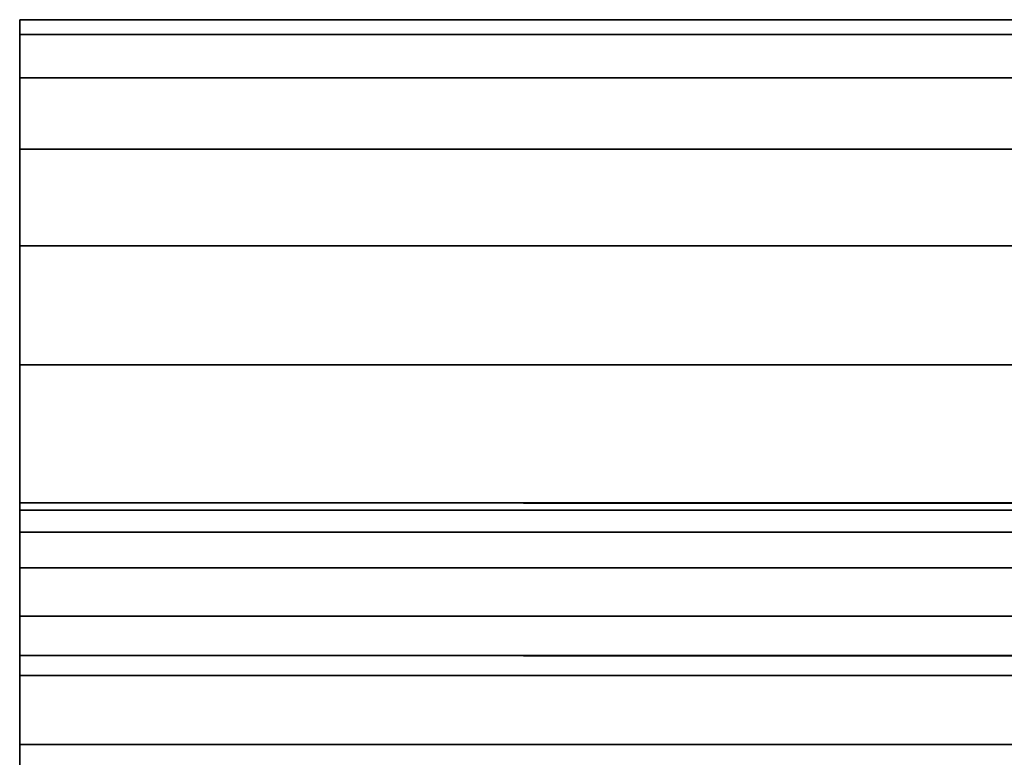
# Model space of a CAD drawing. Extents: x 0.4 to 80.4, y 0.1 to 20.1.
# Tile 278 of 656: x 0.395 to 0.599, y 19.914 to 20.067. Entities that reach past the tile are written whole.
import ezdxf

# ---------------------------------------------------------------- set-up
doc = ezdxf.new("R2010")
doc.units = 0
doc.header["$LTSCALE"] = 2.54
doc.layers.get('0').update_dxf_attribs({"color": 13, "linetype": 'CONTINUOUS'})

# ---------------------------------------------------------------- blocks, each defined once
blk = doc.blocks.new('P__KA_KUCHENNA_MOLISA_STL')
at = {"color": 0}
for p, q in [((0.395, 20.06407, 89.33473), (0.395, 20.06711, 89.3)), ((0.395, 20.06711, 89.3), (0.395, 19.96711, 89.3)), ((80.395, 20.06711, 89.3), (0.395, 20.06407, 89.33473)), ((80.395, 20.06711, 89.3), (0.395, 20.06407, 89.33473)), ((80.395, 20.06711, 89.3), (0.395, 20.06711, 89.3)), ((0.395, 20.06407, 89.33473), (0.395, 20.06711, 89.3)), ((0.395, 20.06711, 89.3), (0.395, 20.06711, 70.5)), ((0.395, 20.06711, 70.5), (0.395, 19.96711, 89.3)), ((0.395, 20.06711, 89.3), (0.395, 19.96711, 89.3)), ((0.395, 20.06711, 70.5), (0.395, 19.96711, 89.3)), ((0.395, 20.06711, 70.5), (0.395, 19.96711, 70.5)), ((80.395, 20.06711, 70.5), (0.395, 20.06711, 89.3)), ((80.395, 20.06711, 89.3), (0.395, 20.06711, 89.3)), ((80.395, 20.06711, 70.5), (0.395, 20.06711, 89.3)), ((80.395, 20.06711, 70.5), (0.395, 20.06711, 70.5)), ((0.395, 20.06711, 89.3), (0.395, 20.06711, 70.5)), ((0.395, 20.06711, 70.5), (0.395, 19.96711, 70.5)), ((0.395, 20.06711, 70.5), (0.395, 19.96559, 70.48264)), ((0.395, 20.06711, 70.5), (0.395, 19.96559, 70.48264)), ((0.395, 20.06711, 70.5), (0.395, 20.06407, 70.46527)), ((80.395, 20.06711, 70.5), (0.395, 20.06711, 70.5)), ((80.395, 20.06407, 70.46527), (0.395, 20.06711, 70.5)), ((80.395, 20.06407, 70.46527), (0.395, 20.06711, 70.5)), ((0.395, 20.06711, 70.5), (0.395, 20.06407, 70.46527)), ((0.395, 20.05505, 89.3684), (0.395, 20.06407, 89.33473)), ((0.395, 20.06407, 89.33473), (0.395, 19.96559, 89.31736)), ((0.395, 20.06407, 89.33473), (0.395, 19.96559, 89.31736)), ((0.395, 20.06407, 89.33473), (0.395, 19.96711, 89.3)), ((0.395, 20.06407, 89.33473), (0.395, 19.96711, 89.3)), ((80.395, 20.06407, 89.33473), (0.395, 20.05505, 89.3684)), ((80.395, 20.06407, 89.33473), (0.395, 20.05505, 89.3684)), ((80.395, 20.06407, 89.33473), (0.395, 20.06407, 89.33473)), ((0.395, 20.05505, 89.3684), (0.395, 20.06407, 89.33473)), ((80.395, 20.06407, 89.33473), (0.395, 20.06407, 89.33473)), ((0.395, 20.06407, 70.46527), (0.395, 19.96559, 70.48264)), ((0.395, 20.06407, 70.46527), (0.395, 19.96559, 70.48264)), ((0.395, 20.06407, 70.46527), (0.395, 19.96108, 70.4658)), ((0.395, 20.06407, 70.46527), (0.395, 19.96108, 70.4658)), ((0.395, 20.06407, 70.46527), (0.395, 20.05505, 70.4316)), ((80.395, 20.06407, 70.46527), (0.395, 20.06407, 70.46527)), ((80.395, 20.06407, 70.46527), (0.395, 20.06407, 70.46527)), ((80.395, 20.05505, 70.4316), (0.395, 20.06407, 70.46527)), ((80.395, 20.05505, 70.4316), (0.395, 20.06407, 70.46527)), ((0.395, 20.06407, 70.46527), (0.395, 20.05505, 70.4316)), ((0.395, 20.04032, 89.4), (0.395, 20.05505, 89.3684)), ((0.395, 20.05505, 89.3684), (0.395, 19.96108, 89.3342)), ((0.395, 20.05505, 89.3684), (0.395, 19.96108, 89.3342)), ((0.395, 20.05505, 89.3684), (0.395, 19.96559, 89.31736)), ((0.395, 20.05505, 89.3684), (0.395, 19.96559, 89.31736)), ((80.395, 20.05505, 89.3684), (0.395, 20.04032, 89.4)), ((80.395, 20.05505, 89.3684), (0.395, 20.04032, 89.4)), ((80.395, 20.05505, 89.3684), (0.395, 20.05505, 89.3684)), ((0.395, 20.04032, 89.4), (0.395, 20.05505, 89.3684)), ((80.395, 20.05505, 89.3684), (0.395, 20.05505, 89.3684)), ((0.395, 20.05505, 70.4316), (0.395, 19.96108, 70.4658)), ((0.395, 20.05505, 70.4316), (0.395, 19.96108, 70.4658)), ((0.395, 20.05505, 70.4316), (0.395, 19.95371, 70.45)), ((0.395, 20.05505, 70.4316), (0.395, 19.95371, 70.45)), ((0.395, 20.05505, 70.4316), (0.395, 20.04032, 70.4)), ((80.395, 20.05505, 70.4316), (0.395, 20.05505, 70.4316)), ((80.395, 20.05505, 70.4316), (0.395, 20.05505, 70.4316)), ((80.395, 20.04032, 70.4), (0.395, 20.05505, 70.4316)), ((80.395, 20.04032, 70.4), (0.395, 20.05505, 70.4316)), ((0.395, 20.05505, 70.4316), (0.395, 20.04032, 70.4)), ((0.395, 20.02032, 89.42856), (0.395, 20.04032, 89.4)), ((0.395, 20.04032, 89.4), (0.395, 19.95371, 89.35)), ((0.395, 20.04032, 89.4), (0.395, 19.95371, 89.35)), ((0.395, 20.04032, 89.4), (0.395, 19.96108, 89.3342)), ((0.395, 20.04032, 89.4), (0.395, 19.96108, 89.3342)), ((80.395, 20.04032, 89.4), (0.395, 20.02032, 89.42856)), ((80.395, 20.04032, 89.4), (0.395, 20.02032, 89.42856)), ((80.395, 20.04032, 89.4), (0.395, 20.04032, 89.4)), ((0.395, 20.02032, 89.42856), (0.395, 20.04032, 89.4)), ((80.395, 20.04032, 89.4), (0.395, 20.04032, 89.4)), ((0.395, 20.04032, 70.4), (0.395, 19.95371, 70.45)), ((0.395, 20.04032, 70.4), (0.395, 19.95371, 70.45)), ((0.395, 20.04032, 70.4), (0.395, 19.94371, 70.43572)), ((0.395, 20.04032, 70.4), (0.395, 19.94371, 70.43572)), ((0.395, 20.04032, 70.4), (0.395, 20.02032, 70.37144)), ((80.395, 20.04032, 70.4), (0.395, 20.04032, 70.4)), ((80.395, 20.04032, 70.4), (0.395, 20.04032, 70.4)), ((80.395, 20.02032, 70.37144), (0.395, 20.04032, 70.4)), ((80.395, 20.02032, 70.37144), (0.395, 20.04032, 70.4)), ((0.395, 20.04032, 70.4), (0.395, 20.02032, 70.37144)), ((0.395, 19.99567, 89.45321), (0.395, 20.02032, 89.42856)), ((0.395, 20.02032, 89.42856), (0.395, 19.94371, 89.36428)), ((0.395, 20.02032, 89.42856), (0.395, 19.94371, 89.36428)), ((0.395, 20.02032, 89.42856), (0.395, 19.95371, 89.35)), ((0.395, 20.02032, 89.42856), (0.395, 19.95371, 89.35)), ((80.395, 20.02032, 89.42856), (0.395, 19.99567, 89.45321)), ((80.395, 20.02032, 89.42856), (0.395, 19.99567, 89.45321)), ((80.395, 20.02032, 89.42856), (0.395, 20.02032, 89.42856)), ((0.395, 19.99567, 89.45321), (0.395, 20.02032, 89.42856)), ((80.395, 20.02032, 89.42856), (0.395, 20.02032, 89.42856)), ((0.395, 20.02032, 70.37144), (0.395, 19.94371, 70.43572)), ((0.395, 20.02032, 70.37144), (0.395, 19.94371, 70.43572)), ((0.395, 20.02032, 70.37144), (0.395, 19.93139, 70.42339)), ((0.395, 20.02032, 70.37144), (0.395, 19.93139, 70.42339)), ((0.395, 20.02032, 70.37144), (0.395, 19.99567, 70.34679)), ((80.395, 20.02032, 70.37144), (0.395, 20.02032, 70.37144)), ((80.395, 20.02032, 70.37144), (0.395, 20.02032, 70.37144)), ((80.395, 19.99567, 70.34679), (0.395, 20.02032, 70.37144)), ((80.395, 19.99567, 70.34679), (0.395, 20.02032, 70.37144)), ((0.395, 20.02032, 70.37144), (0.395, 19.99567, 70.34679)), ((0.395, 19.96711, 89.47321), (0.395, 19.99567, 89.45321)), ((0.395, 19.99567, 89.45321), (0.395, 19.93139, 89.37661)), ((0.395, 19.99567, 89.45321), (0.395, 19.93139, 89.37661)), ((0.395, 19.99567, 89.45321), (0.395, 19.94371, 89.36428)), ((0.395, 19.99567, 89.45321), (0.395, 19.94371, 89.36428)), ((80.395, 19.99567, 89.45321), (0.395, 19.96711, 89.47321)), ((80.395, 19.99567, 89.45321), (0.395, 19.96711, 89.47321)), ((80.395, 19.99567, 89.45321), (0.395, 19.99567, 89.45321)), ((0.395, 19.96711, 89.47321), (0.395, 19.99567, 89.45321)), ((80.395, 19.99567, 89.45321), (0.395, 19.99567, 89.45321)), ((0.395, 19.99567, 70.34679), (0.395, 19.93139, 70.42339)), ((0.395, 19.99567, 70.34679), (0.395, 19.93139, 70.42339)), ((0.395, 19.99567, 70.34679), (0.395, 19.91711, 70.4134)), ((0.395, 19.99567, 70.34679), (0.395, 19.91711, 70.4134)), ((0.395, 19.99567, 70.34679), (0.395, 19.96711, 70.32679)), ((80.395, 19.99567, 70.34679), (0.395, 19.99567, 70.34679)), ((80.395, 19.99567, 70.34679), (0.395, 19.99567, 70.34679)), ((80.395, 19.96711, 70.32679), (0.395, 19.99567, 70.34679)), ((80.395, 19.96711, 70.32679), (0.395, 19.99567, 70.34679)), ((0.395, 19.99567, 70.34679), (0.395, 19.96711, 70.32679)), ((0.395, 19.93551, 89.48794), (0.395, 19.96711, 89.47321)), ((0.395, 19.96711, 89.47321), (0.395, 19.91711, 89.3866)), ((0.395, 19.96711, 89.47321), (0.395, 19.91711, 89.3866)), ((0.395, 19.96711, 89.47321), (0.395, 19.93139, 89.37661)), ((0.395, 19.96711, 89.47321), (0.395, 19.93139, 89.37661)), ((0.395, 19.96711, 89.3), (0.395, 19.96559, 89.31736)), ((80.395, 19.96711, 89.47321), (0.395, 19.93551, 89.48794)), ((80.395, 19.96711, 89.47321), (0.395, 19.93551, 89.48794)), ((80.395, 19.96711, 89.47321), (0.395, 19.96711, 89.47321)), ((0.395, 19.93551, 89.48794), (0.395, 19.96711, 89.47321)), ((80.395, 19.96711, 89.47321), (0.395, 19.96711, 89.47321)), ((0.395, 19.96711, 89.3), (80.395, 19.96711, 89.3)), ((80.395, 19.96711, 89.3), (0.395, 19.96559, 89.31736)), ((0.395, 19.96711, 89.3), (0.395, 19.96559, 89.31736)), ((80.395, 19.96711, 89.3), (0.395, 19.96559, 89.31736)), ((0.395, 19.96711, 70.5), (0.395, 19.96711, 89.3)), ((0.395, 19.96711, 70.5), (80.395, 19.96711, 70.5)), ((80.395, 19.96711, 70.5), (0.395, 19.96711, 89.3)), ((0.395, 19.96711, 70.5), (0.395, 19.96711, 89.3)), ((80.395, 19.96711, 70.5), (0.395, 19.96711, 89.3)), ((0.395, 19.96711, 89.3), (80.395, 19.96711, 89.3)), ((0.395, 19.96559, 70.48264), (0.395, 19.96711, 70.5)), ((0.395, 19.96711, 70.32679), (0.395, 19.91711, 70.4134)), ((0.395, 19.96711, 70.32679), (0.395, 19.91711, 70.4134)), ((0.395, 19.96711, 70.32679), (0.395, 19.90131, 70.40603)), ((0.395, 19.96711, 70.32679), (0.395, 19.90131, 70.40603)), ((0.395, 19.96711, 70.32679), (0.395, 19.93551, 70.31206)), ((80.395, 19.96711, 70.32679), (0.395, 19.96711, 70.32679)), ((80.395, 19.96711, 70.32679), (0.395, 19.96711, 70.32679)), ((80.395, 19.93551, 70.31206), (0.395, 19.96711, 70.32679)), ((80.395, 19.93551, 70.31206), (0.395, 19.96711, 70.32679)), ((0.395, 19.96711, 70.32679), (0.395, 19.93551, 70.31206)), ((80.395, 19.96559, 70.48264), (0.395, 19.96711, 70.5)), ((0.395, 19.96559, 70.48264), (0.395, 19.96711, 70.5)), ((80.395, 19.96559, 70.48264), (0.395, 19.96711, 70.5)), ((0.395, 19.96711, 70.5), (80.395, 19.96711, 70.5)), ((0.395, 19.96559, 89.31736), (0.395, 19.96108, 89.3342)), ((80.395, 19.96559, 89.31736), (0.395, 19.96559, 89.31736)), ((80.395, 19.96559, 89.31736), (0.395, 19.96559, 89.31736)), ((80.395, 19.96559, 89.31736), (0.395, 19.96108, 89.3342)), ((0.395, 19.96559, 89.31736), (0.395, 19.96108, 89.3342)), ((80.395, 19.96559, 89.31736), (0.395, 19.96108, 89.3342)), ((0.395, 19.96108, 70.4658), (0.395, 19.96559, 70.48264)), ((80.395, 19.96108, 70.4658), (0.395, 19.96559, 70.48264)), ((0.395, 19.96108, 70.4658), (0.395, 19.96559, 70.48264)), ((80.395, 19.96108, 70.4658), (0.395, 19.96559, 70.48264)), ((80.395, 19.96559, 70.48264), (0.395, 19.96559, 70.48264)), ((80.395, 19.96559, 70.48264), (0.395, 19.96559, 70.48264)), ((0.395, 19.96108, 89.3342), (0.395, 19.95371, 89.35)), ((80.395, 19.96108, 89.3342), (0.395, 19.96108, 89.3342)), ((80.395, 19.96108, 89.3342), (0.395, 19.96108, 89.3342)), ((80.395, 19.96108, 89.3342), (0.395, 19.95371, 89.35)), ((0.395, 19.96108, 89.3342), (0.395, 19.95371, 89.35)), ((80.395, 19.96108, 89.3342), (0.395, 19.95371, 89.35)), ((0.395, 19.95371, 70.45), (0.395, 19.96108, 70.4658)), ((80.395, 19.95371, 70.45), (0.395, 19.96108, 70.4658)), ((0.395, 19.95371, 70.45), (0.395, 19.96108, 70.4658)), ((80.395, 19.95371, 70.45), (0.395, 19.96108, 70.4658)), ((80.395, 19.96108, 70.4658), (0.395, 19.96108, 70.4658)), ((80.395, 19.96108, 70.4658), (0.395, 19.96108, 70.4658)), ((0.395, 19.95371, 89.35), (0.395, 19.94371, 89.36428)), ((80.395, 19.95371, 89.35), (0.395, 19.95371, 89.35)), ((80.395, 19.95371, 89.35), (0.395, 19.95371, 89.35)), ((80.395, 19.95371, 89.35), (0.395, 19.94371, 89.36428)), ((0.395, 19.95371, 89.35), (0.395, 19.94371, 89.36428)), ((80.395, 19.95371, 89.35), (0.395, 19.94371, 89.36428)), ((0.395, 19.94371, 70.43572), (0.395, 19.95371, 70.45)), ((80.395, 19.94371, 70.43572), (0.395, 19.95371, 70.45)), ((0.395, 19.94371, 70.43572), (0.395, 19.95371, 70.45)), ((80.395, 19.94371, 70.43572), (0.395, 19.95371, 70.45)), ((80.395, 19.95371, 70.45), (0.395, 19.95371, 70.45)), ((80.395, 19.95371, 70.45), (0.395, 19.95371, 70.45)), ((0.395, 19.94371, 89.36428), (0.395, 19.93139, 89.37661)), ((80.395, 19.94371, 89.36428), (0.395, 19.94371, 89.36428)), ((80.395, 19.94371, 89.36428), (0.395, 19.94371, 89.36428)), ((80.395, 19.94371, 89.36428), (0.395, 19.93139, 89.37661)), ((0.395, 19.94371, 89.36428), (0.395, 19.93139, 89.37661)), ((80.395, 19.94371, 89.36428), (0.395, 19.93139, 89.37661)), ((0.395, 19.93139, 70.42339), (0.395, 19.94371, 70.43572)), ((80.395, 19.93139, 70.42339), (0.395, 19.94371, 70.43572)), ((0.395, 19.93139, 70.42339), (0.395, 19.94371, 70.43572)), ((80.395, 19.93139, 70.42339), (0.395, 19.94371, 70.43572)), ((80.395, 19.94371, 70.43572), (0.395, 19.94371, 70.43572)), ((80.395, 19.94371, 70.43572), (0.395, 19.94371, 70.43572)), ((0.395, 19.90184, 89.49696), (0.395, 19.93551, 89.48794)), ((0.395, 19.93551, 89.48794), (0.395, 19.90131, 89.39397)), ((0.395, 19.93551, 89.48794), (0.395, 19.90131, 89.39397)), ((0.395, 19.93551, 89.48794), (0.395, 19.91711, 89.3866)), ((0.395, 19.93551, 89.48794), (0.395, 19.91711, 89.3866)), ((80.395, 19.93551, 89.48794), (0.395, 19.93551, 89.48794)), ((0.395, 19.90184, 89.49696), (0.395, 19.93551, 89.48794)), ((80.395, 19.93551, 89.48794), (0.395, 19.93551, 89.48794)), ((0.395, 19.93551, 70.31206), (0.395, 19.90131, 70.40603)), ((0.395, 19.93551, 70.31206), (0.395, 19.90131, 70.40603)), ((0.395, 19.93551, 70.31206), (0.395, 19.88448, 70.40152)), ((0.395, 19.93551, 70.31206), (0.395, 19.88448, 70.40152)), ((0.395, 19.93551, 70.31206), (0.395, 19.90184, 70.30304)), ((80.395, 19.93551, 70.31206), (0.395, 19.93551, 70.31206)), ((80.395, 19.93551, 70.31206), (0.395, 19.93551, 70.31206)), ((80.395, 19.90184, 70.30304), (0.395, 19.93551, 70.31206)), ((80.395, 19.90184, 70.30304), (0.395, 19.93551, 70.31206)), ((0.395, 19.93551, 70.31206), (0.395, 19.90184, 70.30304)), ((0.395, 19.93139, 89.37661), (0.395, 19.91711, 89.3866)), ((80.395, 19.93139, 89.37661), (0.395, 19.93139, 89.37661)), ((80.395, 19.93139, 89.37661), (0.395, 19.93139, 89.37661)), ((80.395, 19.93139, 89.37661), (0.395, 19.91711, 89.3866)), ((0.395, 19.93139, 89.37661), (0.395, 19.91711, 89.3866)), ((80.395, 19.93139, 89.37661), (0.395, 19.91711, 89.3866)), ((0.395, 19.91711, 70.4134), (0.395, 19.93139, 70.42339)), ((80.395, 19.91711, 70.4134), (0.395, 19.93139, 70.42339)), ((0.395, 19.91711, 70.4134), (0.395, 19.93139, 70.42339)), ((80.395, 19.91711, 70.4134), (0.395, 19.93139, 70.42339)), ((80.395, 19.93139, 70.42339), (0.395, 19.93139, 70.42339)), ((80.395, 19.93139, 70.42339), (0.395, 19.93139, 70.42339)), ((0.395, 19.91711, 89.3866), (0.395, 19.90131, 89.39397)), ((80.395, 19.91711, 89.3866), (0.395, 19.91711, 89.3866)), ((80.395, 19.91711, 89.3866), (0.395, 19.91711, 89.3866)), ((0.395, 19.91711, 89.3866), (0.395, 19.90131, 89.39397)), ((0.395, 19.90131, 70.40603), (0.395, 19.91711, 70.4134)), ((80.395, 19.90131, 70.40603), (0.395, 19.91711, 70.4134)), ((0.395, 19.90131, 70.40603), (0.395, 19.91711, 70.4134)), ((80.395, 19.90131, 70.40603), (0.395, 19.91711, 70.4134)), ((80.395, 19.91711, 70.4134), (0.395, 19.91711, 70.4134)), ((80.395, 19.91711, 70.4134), (0.395, 19.91711, 70.4134))]:
    blk.add_line(p, q, dxfattribs=at)
mesh = blk.add_polyface(dxfattribs=at)
corners = [(0.395, 20.06711, 89.3), (0.395, 19.96711, 89.3), (0.395, 20.06407, 89.33473)]
mesh.append_faces([[corners[k] for k in face] for face in [(0, 1, 2)]], dxfattribs={"color": 0})
mesh = blk.add_polyface(dxfattribs=at)
corners = [(80.395, 20.06407, 89.33473), (80.395, 20.06711, 89.3), (0.395, 20.06407, 89.33473)]
mesh.append_faces([[corners[k] for k in face] for face in [(0, 1, 2)]], dxfattribs={"color": 0})
mesh = blk.add_polyface(dxfattribs=at)
corners = [(0.395, 20.06407, 89.33473), (80.395, 20.06711, 89.3), (0.395, 20.06711, 89.3)]
mesh.append_faces([[corners[k] for k in face] for face in [(0, 1, 2)]], dxfattribs={"color": 0})
mesh = blk.add_polyface(dxfattribs=at)
corners = [(0.395, 20.06711, 70.5), (0.395, 19.96711, 89.3), (0.395, 20.06711, 89.3)]
mesh.append_faces([[corners[k] for k in face] for face in [(0, 1, 2)]], dxfattribs={"color": 0})
mesh = blk.add_polyface(dxfattribs=at)
corners = [(0.395, 20.06711, 70.5), (0.395, 19.96711, 70.5), (0.395, 19.96711, 89.3)]
mesh.append_faces([[corners[k] for k in face] for face in [(0, 1, 2)]], dxfattribs={"color": 0})
mesh = blk.add_polyface(dxfattribs=at)
corners = [(80.395, 20.06711, 89.3), (80.395, 20.06711, 70.5), (0.395, 20.06711, 89.3)]
mesh.append_faces([[corners[k] for k in face] for face in [(0, 1, 2)]], dxfattribs={"color": 0})
mesh = blk.add_polyface(dxfattribs=at)
corners = [(0.395, 20.06711, 89.3), (80.395, 20.06711, 70.5), (0.395, 20.06711, 70.5)]
mesh.append_faces([[corners[k] for k in face] for face in [(0, 1, 2)]], dxfattribs={"color": 0})
mesh = blk.add_polyface(dxfattribs=at)
corners = [(0.395, 20.06711, 70.5), (0.395, 19.96559, 70.48264), (0.395, 19.96711, 70.5)]
mesh.append_faces([[corners[k] for k in face] for face in [(0, 1, 2)]], dxfattribs={"color": 0})
mesh = blk.add_polyface(dxfattribs=at)
corners = [(0.395, 20.06711, 70.5), (0.395, 20.06407, 70.46527), (0.395, 19.96559, 70.48264)]
mesh.append_faces([[corners[k] for k in face] for face in [(0, 1, 2)]], dxfattribs={"color": 0})
mesh = blk.add_polyface(dxfattribs=at)
corners = [(80.395, 20.06711, 70.5), (80.395, 20.06407, 70.46527), (0.395, 20.06711, 70.5)]
mesh.append_faces([[corners[k] for k in face] for face in [(0, 1, 2)]], dxfattribs={"color": 0})
mesh = blk.add_polyface(dxfattribs=at)
corners = [(0.395, 20.06711, 70.5), (80.395, 20.06407, 70.46527), (0.395, 20.06407, 70.46527)]
mesh.append_faces([[corners[k] for k in face] for face in [(0, 1, 2)]], dxfattribs={"color": 0})
mesh = blk.add_polyface(dxfattribs=at)
corners = [(0.395, 20.06407, 89.33473), (0.395, 19.96559, 89.31736), (0.395, 20.05505, 89.3684)]
mesh.append_faces([[corners[k] for k in face] for face in [(0, 1, 2)]], dxfattribs={"color": 0})
mesh = blk.add_polyface(dxfattribs=at)
corners = [(0.395, 20.06407, 89.33473), (0.395, 19.96711, 89.3), (0.395, 19.96559, 89.31736)]
mesh.append_faces([[corners[k] for k in face] for face in [(0, 1, 2)]], dxfattribs={"color": 0})
mesh = blk.add_polyface(dxfattribs=at)
corners = [(80.395, 20.05505, 89.3684), (80.395, 20.06407, 89.33473), (0.395, 20.05505, 89.3684)]
mesh.append_faces([[corners[k] for k in face] for face in [(0, 1, 2)]], dxfattribs={"color": 0})
mesh = blk.add_polyface(dxfattribs=at)
corners = [(0.395, 20.05505, 89.3684), (80.395, 20.06407, 89.33473), (0.395, 20.06407, 89.33473)]
mesh.append_faces([[corners[k] for k in face] for face in [(0, 1, 2)]], dxfattribs={"color": 0})
mesh = blk.add_polyface(dxfattribs=at)
corners = [(0.395, 20.06407, 70.46527), (0.395, 19.96108, 70.4658), (0.395, 19.96559, 70.48264)]
mesh.append_faces([[corners[k] for k in face] for face in [(0, 1, 2)]], dxfattribs={"color": 0})
mesh = blk.add_polyface(dxfattribs=at)
corners = [(0.395, 20.06407, 70.46527), (0.395, 20.05505, 70.4316), (0.395, 19.96108, 70.4658)]
mesh.append_faces([[corners[k] for k in face] for face in [(0, 1, 2)]], dxfattribs={"color": 0})
mesh = blk.add_polyface(dxfattribs=at)
corners = [(80.395, 20.06407, 70.46527), (80.395, 20.05505, 70.4316), (0.395, 20.06407, 70.46527)]
mesh.append_faces([[corners[k] for k in face] for face in [(0, 1, 2)]], dxfattribs={"color": 0})
mesh = blk.add_polyface(dxfattribs=at)
corners = [(0.395, 20.06407, 70.46527), (80.395, 20.05505, 70.4316), (0.395, 20.05505, 70.4316)]
mesh.append_faces([[corners[k] for k in face] for face in [(0, 1, 2)]], dxfattribs={"color": 0})
mesh = blk.add_polyface(dxfattribs=at)
corners = [(0.395, 20.05505, 89.3684), (0.395, 19.96108, 89.3342), (0.395, 20.04032, 89.4)]
mesh.append_faces([[corners[k] for k in face] for face in [(0, 1, 2)]], dxfattribs={"color": 0})
mesh = blk.add_polyface(dxfattribs=at)
corners = [(0.395, 20.05505, 89.3684), (0.395, 19.96559, 89.31736), (0.395, 19.96108, 89.3342)]
mesh.append_faces([[corners[k] for k in face] for face in [(0, 1, 2)]], dxfattribs={"color": 0})
mesh = blk.add_polyface(dxfattribs=at)
corners = [(80.395, 20.04032, 89.4), (80.395, 20.05505, 89.3684), (0.395, 20.04032, 89.4)]
mesh.append_faces([[corners[k] for k in face] for face in [(0, 1, 2)]], dxfattribs={"color": 0})
mesh = blk.add_polyface(dxfattribs=at)
corners = [(0.395, 20.04032, 89.4), (80.395, 20.05505, 89.3684), (0.395, 20.05505, 89.3684)]
mesh.append_faces([[corners[k] for k in face] for face in [(0, 1, 2)]], dxfattribs={"color": 0})
mesh = blk.add_polyface(dxfattribs=at)
corners = [(0.395, 20.05505, 70.4316), (0.395, 19.95371, 70.45), (0.395, 19.96108, 70.4658)]
mesh.append_faces([[corners[k] for k in face] for face in [(0, 1, 2)]], dxfattribs={"color": 0})
mesh = blk.add_polyface(dxfattribs=at)
corners = [(0.395, 20.05505, 70.4316), (0.395, 20.04032, 70.4), (0.395, 19.95371, 70.45)]
mesh.append_faces([[corners[k] for k in face] for face in [(0, 1, 2)]], dxfattribs={"color": 0})
mesh = blk.add_polyface(dxfattribs=at)
corners = [(80.395, 20.05505, 70.4316), (80.395, 20.04032, 70.4), (0.395, 20.05505, 70.4316)]
mesh.append_faces([[corners[k] for k in face] for face in [(0, 1, 2)]], dxfattribs={"color": 0})
mesh = blk.add_polyface(dxfattribs=at)
corners = [(0.395, 20.05505, 70.4316), (80.395, 20.04032, 70.4), (0.395, 20.04032, 70.4)]
mesh.append_faces([[corners[k] for k in face] for face in [(0, 1, 2)]], dxfattribs={"color": 0})
mesh = blk.add_polyface(dxfattribs=at)
corners = [(0.395, 20.04032, 89.4), (0.395, 19.95371, 89.35), (0.395, 20.02032, 89.42856)]
mesh.append_faces([[corners[k] for k in face] for face in [(0, 1, 2)]], dxfattribs={"color": 0})
mesh = blk.add_polyface(dxfattribs=at)
corners = [(0.395, 20.04032, 89.4), (0.395, 19.96108, 89.3342), (0.395, 19.95371, 89.35)]
mesh.append_faces([[corners[k] for k in face] for face in [(0, 1, 2)]], dxfattribs={"color": 0})
mesh = blk.add_polyface(dxfattribs=at)
corners = [(80.395, 20.02032, 89.42856), (80.395, 20.04032, 89.4), (0.395, 20.02032, 89.42856)]
mesh.append_faces([[corners[k] for k in face] for face in [(0, 1, 2)]], dxfattribs={"color": 0})
mesh = blk.add_polyface(dxfattribs=at)
corners = [(0.395, 20.02032, 89.42856), (80.395, 20.04032, 89.4), (0.395, 20.04032, 89.4)]
mesh.append_faces([[corners[k] for k in face] for face in [(0, 1, 2)]], dxfattribs={"color": 0})
mesh = blk.add_polyface(dxfattribs=at)
corners = [(0.395, 20.04032, 70.4), (0.395, 19.94371, 70.43572), (0.395, 19.95371, 70.45)]
mesh.append_faces([[corners[k] for k in face] for face in [(0, 1, 2)]], dxfattribs={"color": 0})
mesh = blk.add_polyface(dxfattribs=at)
corners = [(0.395, 20.04032, 70.4), (0.395, 20.02032, 70.37144), (0.395, 19.94371, 70.43572)]
mesh.append_faces([[corners[k] for k in face] for face in [(0, 1, 2)]], dxfattribs={"color": 0})
mesh = blk.add_polyface(dxfattribs=at)
corners = [(80.395, 20.04032, 70.4), (80.395, 20.02032, 70.37144), (0.395, 20.04032, 70.4)]
mesh.append_faces([[corners[k] for k in face] for face in [(0, 1, 2)]], dxfattribs={"color": 0})
mesh = blk.add_polyface(dxfattribs=at)
corners = [(0.395, 20.04032, 70.4), (80.395, 20.02032, 70.37144), (0.395, 20.02032, 70.37144)]
mesh.append_faces([[corners[k] for k in face] for face in [(0, 1, 2)]], dxfattribs={"color": 0})
mesh = blk.add_polyface(dxfattribs=at)
corners = [(0.395, 20.02032, 89.42856), (0.395, 19.94371, 89.36428), (0.395, 19.99567, 89.45321)]
mesh.append_faces([[corners[k] for k in face] for face in [(0, 1, 2)]], dxfattribs={"color": 0})
mesh = blk.add_polyface(dxfattribs=at)
corners = [(0.395, 20.02032, 89.42856), (0.395, 19.95371, 89.35), (0.395, 19.94371, 89.36428)]
mesh.append_faces([[corners[k] for k in face] for face in [(0, 1, 2)]], dxfattribs={"color": 0})
mesh = blk.add_polyface(dxfattribs=at)
corners = [(80.395, 19.99567, 89.45321), (80.395, 20.02032, 89.42856), (0.395, 19.99567, 89.45321)]
mesh.append_faces([[corners[k] for k in face] for face in [(0, 1, 2)]], dxfattribs={"color": 0})
mesh = blk.add_polyface(dxfattribs=at)
corners = [(0.395, 19.99567, 89.45321), (80.395, 20.02032, 89.42856), (0.395, 20.02032, 89.42856)]
mesh.append_faces([[corners[k] for k in face] for face in [(0, 1, 2)]], dxfattribs={"color": 0})
mesh = blk.add_polyface(dxfattribs=at)
corners = [(0.395, 20.02032, 70.37144), (0.395, 19.93139, 70.42339), (0.395, 19.94371, 70.43572)]
mesh.append_faces([[corners[k] for k in face] for face in [(0, 1, 2)]], dxfattribs={"color": 0})
mesh = blk.add_polyface(dxfattribs=at)
corners = [(0.395, 20.02032, 70.37144), (0.395, 19.99567, 70.34679), (0.395, 19.93139, 70.42339)]
mesh.append_faces([[corners[k] for k in face] for face in [(0, 1, 2)]], dxfattribs={"color": 0})
mesh = blk.add_polyface(dxfattribs=at)
corners = [(80.395, 20.02032, 70.37144), (80.395, 19.99567, 70.34679), (0.395, 20.02032, 70.37144)]
mesh.append_faces([[corners[k] for k in face] for face in [(0, 1, 2)]], dxfattribs={"color": 0})
mesh = blk.add_polyface(dxfattribs=at)
corners = [(80.395, 19.99567, 70.34679), (0.395, 19.99567, 70.34679), (0.395, 20.02032, 70.37144)]
mesh.append_faces([[corners[k] for k in face] for face in [(0, 1, 2)]], dxfattribs={"color": 0})
mesh = blk.add_polyface(dxfattribs=at)
corners = [(0.395, 19.99567, 89.45321), (0.395, 19.93139, 89.37661), (0.395, 19.96711, 89.47321)]
mesh.append_faces([[corners[k] for k in face] for face in [(0, 1, 2)]], dxfattribs={"color": 0})
mesh = blk.add_polyface(dxfattribs=at)
corners = [(0.395, 19.99567, 89.45321), (0.395, 19.94371, 89.36428), (0.395, 19.93139, 89.37661)]
mesh.append_faces([[corners[k] for k in face] for face in [(0, 1, 2)]], dxfattribs={"color": 0})
mesh = blk.add_polyface(dxfattribs=at)
corners = [(80.395, 19.99567, 89.45321), (0.395, 19.96711, 89.47321), (80.395, 19.96711, 89.47321)]
mesh.append_faces([[corners[k] for k in face] for face in [(0, 1, 2)]], dxfattribs={"color": 0})
mesh = blk.add_polyface(dxfattribs=at)
corners = [(80.395, 19.99567, 89.45321), (0.395, 19.99567, 89.45321), (0.395, 19.96711, 89.47321)]
mesh.append_faces([[corners[k] for k in face] for face in [(0, 1, 2)]], dxfattribs={"color": 0})
mesh = blk.add_polyface(dxfattribs=at)
corners = [(0.395, 19.99567, 70.34679), (0.395, 19.91711, 70.4134), (0.395, 19.93139, 70.42339)]
mesh.append_faces([[corners[k] for k in face] for face in [(0, 1, 2)]], dxfattribs={"color": 0})
mesh = blk.add_polyface(dxfattribs=at)
corners = [(0.395, 19.99567, 70.34679), (0.395, 19.96711, 70.32679), (0.395, 19.91711, 70.4134)]
mesh.append_faces([[corners[k] for k in face] for face in [(0, 1, 2)]], dxfattribs={"color": 0})
mesh = blk.add_polyface(dxfattribs=at)
corners = [(80.395, 19.96711, 70.32679), (0.395, 19.99567, 70.34679), (80.395, 19.99567, 70.34679)]
mesh.append_faces([[corners[k] for k in face] for face in [(0, 1, 2)]], dxfattribs={"color": 0})
mesh = blk.add_polyface(dxfattribs=at)
corners = [(80.395, 19.96711, 70.32679), (0.395, 19.96711, 70.32679), (0.395, 19.99567, 70.34679)]
mesh.append_faces([[corners[k] for k in face] for face in [(0, 1, 2)]], dxfattribs={"color": 0})
mesh = blk.add_polyface(dxfattribs=at)
corners = [(0.395, 19.96711, 89.47321), (0.395, 19.91711, 89.3866), (0.395, 19.93551, 89.48794)]
mesh.append_faces([[corners[k] for k in face] for face in [(0, 1, 2)]], dxfattribs={"color": 0})
mesh = blk.add_polyface(dxfattribs=at)
corners = [(0.395, 19.96711, 89.47321), (0.395, 19.93139, 89.37661), (0.395, 19.91711, 89.3866)]
mesh.append_faces([[corners[k] for k in face] for face in [(0, 1, 2)]], dxfattribs={"color": 0})
mesh = blk.add_polyface(dxfattribs=at)
corners = [(80.395, 19.96711, 89.47321), (0.395, 19.93551, 89.48794), (80.395, 19.93551, 89.48794)]
mesh.append_faces([[corners[k] for k in face] for face in [(0, 1, 2)]], dxfattribs={"color": 0})
mesh = blk.add_polyface(dxfattribs=at)
corners = [(80.395, 19.96711, 89.47321), (0.395, 19.96711, 89.47321), (0.395, 19.93551, 89.48794)]
mesh.append_faces([[corners[k] for k in face] for face in [(0, 1, 2)]], dxfattribs={"color": 0})
mesh = blk.add_polyface(dxfattribs=at)
corners = [(0.395, 19.96559, 89.31736), (0.395, 19.96711, 89.3), (80.395, 19.96711, 89.3)]
mesh.append_faces([[corners[k] for k in face] for face in [(0, 1, 2)]], dxfattribs={"color": 0})
mesh = blk.add_polyface(dxfattribs=at)
corners = [(0.395, 19.96559, 89.31736), (80.395, 19.96711, 89.3), (80.395, 19.96559, 89.31736)]
mesh.append_faces([[corners[k] for k in face] for face in [(0, 1, 2)]], dxfattribs={"color": 0})
mesh = blk.add_polyface(dxfattribs=at)
corners = [(0.395, 19.96711, 89.3), (0.395, 19.96711, 70.5), (80.395, 19.96711, 70.5)]
mesh.append_faces([[corners[k] for k in face] for face in [(0, 1, 2)]], dxfattribs={"color": 0})
mesh = blk.add_polyface(dxfattribs=at)
corners = [(0.395, 19.96711, 89.3), (80.395, 19.96711, 70.5), (80.395, 19.96711, 89.3)]
mesh.append_faces([[corners[k] for k in face] for face in [(0, 1, 2)]], dxfattribs={"color": 0})
mesh = blk.add_polyface(dxfattribs=at)
corners = [(0.395, 19.96711, 70.32679), (0.395, 19.90131, 70.40603), (0.395, 19.91711, 70.4134)]
mesh.append_faces([[corners[k] for k in face] for face in [(0, 1, 2)]], dxfattribs={"color": 0})
mesh = blk.add_polyface(dxfattribs=at)
corners = [(0.395, 19.96711, 70.32679), (0.395, 19.93551, 70.31206), (0.395, 19.90131, 70.40603)]
mesh.append_faces([[corners[k] for k in face] for face in [(0, 1, 2)]], dxfattribs={"color": 0})
mesh = blk.add_polyface(dxfattribs=at)
corners = [(80.395, 19.93551, 70.31206), (0.395, 19.96711, 70.32679), (80.395, 19.96711, 70.32679)]
mesh.append_faces([[corners[k] for k in face] for face in [(0, 1, 2)]], dxfattribs={"color": 0})
mesh = blk.add_polyface(dxfattribs=at)
corners = [(80.395, 19.93551, 70.31206), (0.395, 19.93551, 70.31206), (0.395, 19.96711, 70.32679)]
mesh.append_faces([[corners[k] for k in face] for face in [(0, 1, 2)]], dxfattribs={"color": 0})
mesh = blk.add_polyface(dxfattribs=at)
corners = [(0.395, 19.96711, 70.5), (0.395, 19.96559, 70.48264), (80.395, 19.96559, 70.48264)]
mesh.append_faces([[corners[k] for k in face] for face in [(0, 1, 2)]], dxfattribs={"color": 0})
mesh = blk.add_polyface(dxfattribs=at)
corners = [(0.395, 19.96711, 70.5), (80.395, 19.96559, 70.48264), (80.395, 19.96711, 70.5)]
mesh.append_faces([[corners[k] for k in face] for face in [(0, 1, 2)]], dxfattribs={"color": 0})
mesh = blk.add_polyface(dxfattribs=at)
corners = [(0.395, 19.96108, 89.3342), (0.395, 19.96559, 89.31736), (80.395, 19.96559, 89.31736)]
mesh.append_faces([[corners[k] for k in face] for face in [(0, 1, 2)]], dxfattribs={"color": 0})
mesh = blk.add_polyface(dxfattribs=at)
corners = [(0.395, 19.96108, 89.3342), (80.395, 19.96559, 89.31736), (80.395, 19.96108, 89.3342)]
mesh.append_faces([[corners[k] for k in face] for face in [(0, 1, 2)]], dxfattribs={"color": 0})
mesh = blk.add_polyface(dxfattribs=at)
corners = [(0.395, 19.96559, 70.48264), (0.395, 19.96108, 70.4658), (80.395, 19.96108, 70.4658)]
mesh.append_faces([[corners[k] for k in face] for face in [(0, 1, 2)]], dxfattribs={"color": 0})
mesh = blk.add_polyface(dxfattribs=at)
corners = [(0.395, 19.96559, 70.48264), (80.395, 19.96108, 70.4658), (80.395, 19.96559, 70.48264)]
mesh.append_faces([[corners[k] for k in face] for face in [(0, 1, 2)]], dxfattribs={"color": 0})
mesh = blk.add_polyface(dxfattribs=at)
corners = [(0.395, 19.95371, 89.35), (0.395, 19.96108, 89.3342), (80.395, 19.96108, 89.3342)]
mesh.append_faces([[corners[k] for k in face] for face in [(0, 1, 2)]], dxfattribs={"color": 0})
mesh = blk.add_polyface(dxfattribs=at)
corners = [(0.395, 19.95371, 89.35), (80.395, 19.96108, 89.3342), (80.395, 19.95371, 89.35)]
mesh.append_faces([[corners[k] for k in face] for face in [(0, 1, 2)]], dxfattribs={"color": 0})
mesh = blk.add_polyface(dxfattribs=at)
corners = [(0.395, 19.96108, 70.4658), (0.395, 19.95371, 70.45), (80.395, 19.95371, 70.45)]
mesh.append_faces([[corners[k] for k in face] for face in [(0, 1, 2)]], dxfattribs={"color": 0})
mesh = blk.add_polyface(dxfattribs=at)
corners = [(0.395, 19.96108, 70.4658), (80.395, 19.95371, 70.45), (80.395, 19.96108, 70.4658)]
mesh.append_faces([[corners[k] for k in face] for face in [(0, 1, 2)]], dxfattribs={"color": 0})
mesh = blk.add_polyface(dxfattribs=at)
corners = [(0.395, 19.94371, 89.36428), (0.395, 19.95371, 89.35), (80.395, 19.95371, 89.35)]
mesh.append_faces([[corners[k] for k in face] for face in [(0, 1, 2)]], dxfattribs={"color": 0})
mesh = blk.add_polyface(dxfattribs=at)
corners = [(0.395, 19.94371, 89.36428), (80.395, 19.95371, 89.35), (80.395, 19.94371, 89.36428)]
mesh.append_faces([[corners[k] for k in face] for face in [(0, 1, 2)]], dxfattribs={"color": 0})
mesh = blk.add_polyface(dxfattribs=at)
corners = [(0.395, 19.95371, 70.45), (0.395, 19.94371, 70.43572), (80.395, 19.94371, 70.43572)]
mesh.append_faces([[corners[k] for k in face] for face in [(0, 1, 2)]], dxfattribs={"color": 0})
mesh = blk.add_polyface(dxfattribs=at)
corners = [(0.395, 19.95371, 70.45), (80.395, 19.94371, 70.43572), (80.395, 19.95371, 70.45)]
mesh.append_faces([[corners[k] for k in face] for face in [(0, 1, 2)]], dxfattribs={"color": 0})
mesh = blk.add_polyface(dxfattribs=at)
corners = [(0.395, 19.93139, 89.37661), (0.395, 19.94371, 89.36428), (80.395, 19.94371, 89.36428)]
mesh.append_faces([[corners[k] for k in face] for face in [(0, 1, 2)]], dxfattribs={"color": 0})
mesh = blk.add_polyface(dxfattribs=at)
corners = [(0.395, 19.93139, 89.37661), (80.395, 19.94371, 89.36428), (80.395, 19.93139, 89.37661)]
mesh.append_faces([[corners[k] for k in face] for face in [(0, 1, 2)]], dxfattribs={"color": 0})
mesh = blk.add_polyface(dxfattribs=at)
corners = [(0.395, 19.94371, 70.43572), (0.395, 19.93139, 70.42339), (80.395, 19.93139, 70.42339)]
mesh.append_faces([[corners[k] for k in face] for face in [(0, 1, 2)]], dxfattribs={"color": 0})
mesh = blk.add_polyface(dxfattribs=at)
corners = [(0.395, 19.94371, 70.43572), (80.395, 19.93139, 70.42339), (80.395, 19.94371, 70.43572)]
mesh.append_faces([[corners[k] for k in face] for face in [(0, 1, 2)]], dxfattribs={"color": 0})
mesh = blk.add_polyface(dxfattribs=at)
corners = [(0.395, 19.93551, 89.48794), (0.395, 19.90131, 89.39397), (0.395, 19.90184, 89.49696)]
mesh.append_faces([[corners[k] for k in face] for face in [(0, 1, 2)]], dxfattribs={"color": 0})
mesh = blk.add_polyface(dxfattribs=at)
corners = [(0.395, 19.93551, 89.48794), (0.395, 19.91711, 89.3866), (0.395, 19.90131, 89.39397)]
mesh.append_faces([[corners[k] for k in face] for face in [(0, 1, 2)]], dxfattribs={"color": 0})
mesh = blk.add_polyface(dxfattribs=at)
corners = [(80.395, 19.93551, 89.48794), (0.395, 19.90184, 89.49696), (80.395, 19.90184, 89.49696)]
mesh.append_faces([[corners[k] for k in face] for face in [(0, 1, 2)]], dxfattribs={"color": 0})
mesh = blk.add_polyface(dxfattribs=at)
corners = [(80.395, 19.93551, 89.48794), (0.395, 19.93551, 89.48794), (0.395, 19.90184, 89.49696)]
mesh.append_faces([[corners[k] for k in face] for face in [(0, 1, 2)]], dxfattribs={"color": 0})
mesh = blk.add_polyface(dxfattribs=at)
corners = [(0.395, 19.93551, 70.31206), (0.395, 19.88448, 70.40152), (0.395, 19.90131, 70.40603)]
mesh.append_faces([[corners[k] for k in face] for face in [(0, 1, 2)]], dxfattribs={"color": 0})
mesh = blk.add_polyface(dxfattribs=at)
corners = [(0.395, 19.93551, 70.31206), (0.395, 19.90184, 70.30304), (0.395, 19.88448, 70.40152)]
mesh.append_faces([[corners[k] for k in face] for face in [(0, 1, 2)]], dxfattribs={"color": 0})
mesh = blk.add_polyface(dxfattribs=at)
corners = [(80.395, 19.90184, 70.30304), (0.395, 19.93551, 70.31206), (80.395, 19.93551, 70.31206)]
mesh.append_faces([[corners[k] for k in face] for face in [(0, 1, 2)]], dxfattribs={"color": 0})
mesh = blk.add_polyface(dxfattribs=at)
corners = [(80.395, 19.90184, 70.30304), (0.395, 19.90184, 70.30304), (0.395, 19.93551, 70.31206)]
mesh.append_faces([[corners[k] for k in face] for face in [(0, 1, 2)]], dxfattribs={"color": 0})
mesh = blk.add_polyface(dxfattribs=at)
corners = [(80.395, 19.93139, 89.37661), (0.395, 19.91711, 89.3866), (0.395, 19.93139, 89.37661)]
mesh.append_faces([[corners[k] for k in face] for face in [(0, 1, 2)]], dxfattribs={"color": 0})
mesh = blk.add_polyface(dxfattribs=at)
corners = [(80.395, 19.91711, 89.3866), (0.395, 19.91711, 89.3866), (80.395, 19.93139, 89.37661)]
mesh.append_faces([[corners[k] for k in face] for face in [(0, 1, 2)]], dxfattribs={"color": 0})
mesh = blk.add_polyface(dxfattribs=at)
corners = [(80.395, 19.91711, 70.4134), (0.395, 19.93139, 70.42339), (0.395, 19.91711, 70.4134)]
mesh.append_faces([[corners[k] for k in face] for face in [(0, 1, 2)]], dxfattribs={"color": 0})
mesh = blk.add_polyface(dxfattribs=at)
corners = [(80.395, 19.93139, 70.42339), (0.395, 19.93139, 70.42339), (80.395, 19.91711, 70.4134)]
mesh.append_faces([[corners[k] for k in face] for face in [(0, 1, 2)]], dxfattribs={"color": 0})
mesh = blk.add_polyface(dxfattribs=at)
corners = [(80.395, 19.91711, 89.3866), (0.395, 19.90131, 89.39397), (0.395, 19.91711, 89.3866)]
mesh.append_faces([[corners[k] for k in face] for face in [(0, 1, 2)]], dxfattribs={"color": 0})
mesh = blk.add_polyface(dxfattribs=at)
corners = [(80.395, 19.90131, 89.39397), (0.395, 19.90131, 89.39397), (80.395, 19.91711, 89.3866)]
mesh.append_faces([[corners[k] for k in face] for face in [(0, 1, 2)]], dxfattribs={"color": 0})
mesh = blk.add_polyface(dxfattribs=at)
corners = [(80.395, 19.90131, 70.40603), (0.395, 19.91711, 70.4134), (0.395, 19.90131, 70.40603)]
mesh.append_faces([[corners[k] for k in face] for face in [(0, 1, 2)]], dxfattribs={"color": 0})
mesh = blk.add_polyface(dxfattribs=at)
corners = [(80.395, 19.91711, 70.4134), (0.395, 19.91711, 70.4134), (80.395, 19.90131, 70.40603)]
mesh.append_faces([[corners[k] for k in face] for face in [(0, 1, 2)]], dxfattribs={"color": 0})

msp = doc.modelspace()

# ---------------------------------------------------------------- block references
at = {"color": 0}
msp.add_blockref('P__KA_KUCHENNA_MOLISA_STL', (0, 0), dxfattribs=at)

doc.saveas('drawing.dxf')
